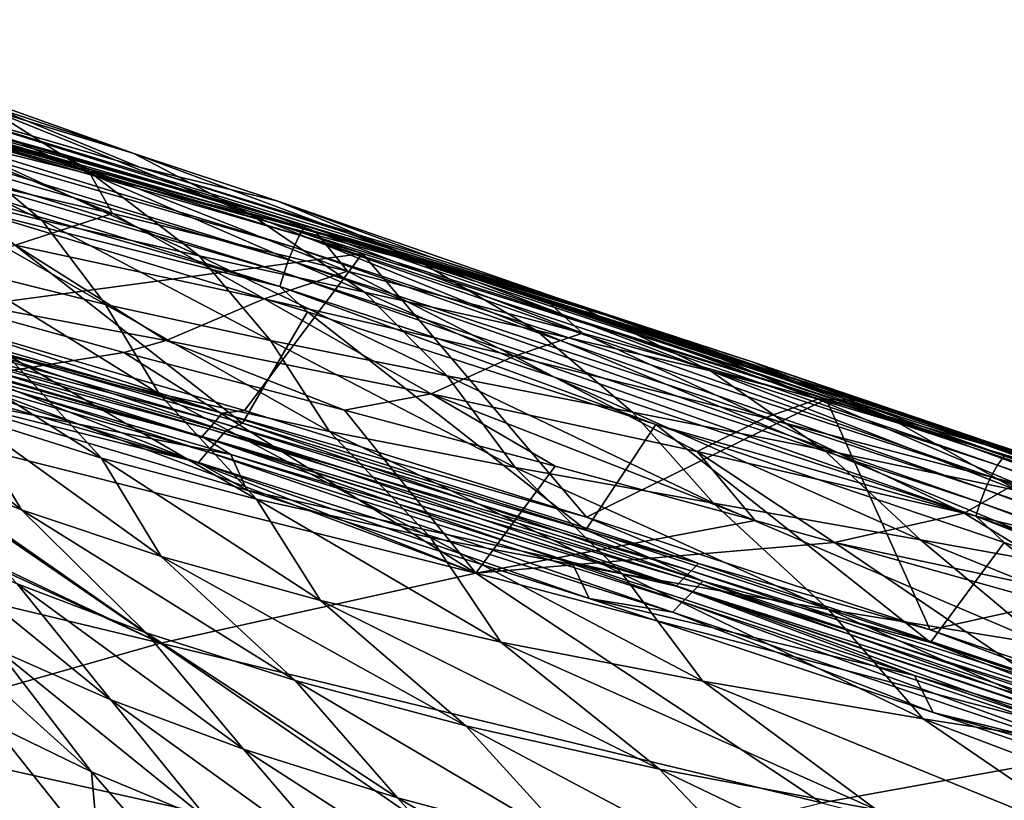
# Model space of a CAD drawing. Header units: metres. Extents: x -92 to 264, y -100 to 50.
# Tile 602 of 721: x 215.96 to 220.58, y 18.98 to 22.64. Entities that reach past the tile are written whole.
import ezdxf

# ---------------------------------------------------------------- set-up
doc = ezdxf.new("R2010")
doc.units = ezdxf.units.M
doc.layers.add('solid_21062050_01', color=7, linetype='CONTINUOUS')

msp = doc.modelspace()

# ---------------------------------------------------------------- linework, layer by layer
at = {"layer": 'solid_21062050_01'}
for points in [[(217.276596, 21.633387, 120.0532), (213.954651, 22.644423, 119.390602), (213.931641, 22.598915, 119.462845)], [(213.954651, 22.644423, 119.390602), (217.304718, 21.678276, 119.982391), (215.299637, 22.307287, 119.520103)], [(217.276596, 21.633387, 120.0532), (217.304718, 21.678276, 119.982391), (213.954651, 22.644423, 119.390602)], [(213.854477, 22.607185, 119.906876), (217.188873, 21.679373, 120.497391), (215.436707, 22.165066, 120.132309)], [(214.558624, 22.449968, 120.094177), (217.188873, 21.679373, 120.497391), (213.854477, 22.607185, 119.906876)], [(213.931641, 22.598915, 119.462845), (213.909164, 22.542568, 119.513123), (217.249542, 21.577763, 120.102013)], [(217.276596, 21.633387, 120.0532), (213.931641, 22.598915, 119.462845), (217.249542, 21.577763, 120.102013)], [(213.909164, 22.542568, 119.513123), (213.888718, 22.481482, 119.54203), (217.225266, 21.517437, 120.129524)], [(217.249542, 21.577763, 120.102013), (213.909164, 22.542568, 119.513123), (217.225266, 21.517437, 120.129524)], [(213.888718, 22.481482, 119.54203), (213.870499, 22.419519, 119.554924), (217.203903, 21.456232, 120.141136)], [(217.225266, 21.517437, 120.129524), (213.888718, 22.481482, 119.54203), (217.203903, 21.456232, 120.141136)], [(216.499588, 22.016579, 116.087265), (215.236572, 22.46596, 115.755463), (215.830627, 22.237299, 117.712746)], [(216.499588, 22.016579, 116.087265), (215.829697, 22.219944, 114.188484), (215.236572, 22.46596, 115.755463)], [(213.870499, 22.419519, 119.554924), (213.853638, 22.354565, 119.55381), (217.184387, 21.392054, 120.138794)], [(217.203903, 21.456232, 120.141136), (213.870499, 22.419519, 119.554924), (217.184387, 21.392054, 120.138794)], [(214.558624, 22.449968, 120.094177), (218.051468, 21.4443, 120.751221), (217.188873, 21.679373, 120.497391)], [(217.16658, 21.720247, 120.647385), (218.051468, 21.4443, 120.751221), (214.558624, 22.449968, 120.094177)], [(216.143494, 22.019117, 120.449211), (217.16658, 21.720247, 120.647385), (214.558624, 22.449968, 120.094177)], [(215.136856, 22.299496, 120.269707), (216.143494, 22.019117, 120.449211), (214.558624, 22.449968, 120.094177)], [(216.311234, 21.914574, 112.751785), (215.174469, 22.409801, 112.294304), (215.829697, 22.219944, 114.188484)], [(216.311234, 21.914574, 112.751785), (215.600174, 22.092247, 110.856308), (215.174469, 22.409801, 112.294304)], [(216.526108, 21.952629, 119.70459), (215.830627, 22.237299, 117.712746), (215.097366, 22.367567, 119.457314)], [(215.299637, 22.307287, 119.520103), (216.526108, 21.952629, 119.70459), (215.097366, 22.367567, 119.457314)], [(217.184387, 21.392054, 120.138794), (213.853638, 22.354565, 119.55381), (215.719177, 21.758175, 119.845375)], [(216.280258, 21.945999, 120.985367), (216.143494, 22.019117, 120.449211), (215.136856, 22.299496, 120.269707)], [(215.208786, 22.221306, 121.01786), (216.280258, 21.945999, 120.985367), (215.136856, 22.299496, 120.269707)], [(218.808441, 21.229212, 120.211266), (216.526108, 21.952629, 119.70459), (215.299637, 22.307287, 119.520103)], [(217.304718, 21.678276, 119.982391), (218.808441, 21.229212, 120.211266), (215.299637, 22.307287, 119.520103)], [(216.067062, 21.703407, 109.818382), (214.927017, 22.267483, 108.900085), (215.600174, 22.092247, 110.856308)], [(216.067062, 21.703407, 109.818382), (215.377563, 21.872587, 107.871803), (214.927017, 22.267483, 108.900085)], [(217.174194, 21.793695, 118.010475), (215.830627, 22.237299, 117.712746), (216.526108, 21.952629, 119.70459)], [(217.174194, 21.793695, 118.010475), (216.499588, 22.016579, 116.087265), (215.830627, 22.237299, 117.712746)], [(216.399002, 21.735798, 123.135788), (216.280258, 21.945999, 120.985367), (215.208786, 22.221306, 121.01786)], [(215.298401, 21.989231, 123.208458), (216.399002, 21.735798, 123.135788), (215.208786, 22.221306, 121.01786)], [(217.049683, 21.728994, 114.618881), (215.829697, 22.219944, 114.188484), (216.499588, 22.016579, 116.087265)], [(217.049683, 21.728994, 114.618881), (216.311234, 21.914574, 112.751785), (215.829697, 22.219944, 114.188484)], [(215.436707, 22.165066, 120.132309), (217.571411, 21.547812, 120.550102), (215.466415, 21.264549, 119.816406)], [(217.188873, 21.679373, 120.497391), (217.571411, 21.547812, 120.550102), (215.436707, 22.165066, 120.132309)], [(216.805496, 21.536339, 111.677467), (215.600174, 22.092247, 110.856308), (216.311234, 21.914574, 112.751785)], [(216.805496, 21.536339, 111.677467), (216.067062, 21.703407, 109.818382), (215.600174, 22.092247, 110.856308)], [(217.350998, 21.651154, 120.950569), (217.16658, 21.720247, 120.647385), (216.143494, 22.019117, 120.449211)], [(216.280258, 21.945999, 120.985367), (217.350998, 21.651154, 120.950569), (216.143494, 22.019117, 120.449211)], [(217.804779, 21.529848, 116.486748), (216.499588, 22.016579, 116.087265), (217.174194, 21.793695, 118.010475)], [(217.804779, 21.529848, 116.486748), (217.049683, 21.728994, 114.618881), (216.499588, 22.016579, 116.087265)], [(215.941315, 21.58696, 125.452583), (216.399002, 21.735798, 123.135788), (215.298401, 21.989231, 123.208458)], [(217.174194, 21.793695, 118.010475), (216.526108, 21.952629, 119.70459), (217.896927, 21.528379, 119.969032)], [(218.808441, 21.229212, 120.211266), (217.896927, 21.528379, 119.969032), (216.526108, 21.952629, 119.70459)], [(217.500763, 21.463882, 123.0578), (217.350998, 21.651154, 120.950569), (216.280258, 21.945999, 120.985367)], [(216.399002, 21.735798, 123.135788), (217.500763, 21.463882, 123.0578), (216.280258, 21.945999, 120.985367)], [(217.581909, 21.366329, 113.47982), (216.311234, 21.914574, 112.751785), (217.049683, 21.728994, 114.618881)], [(217.581909, 21.366329, 113.47982), (216.805496, 21.536339, 111.677467), (216.311234, 21.914574, 112.751785)], [(216.365585, 21.307854, 108.540543), (215.377563, 21.872587, 107.871803), (216.067062, 21.703407, 109.818382)], [(216.365585, 21.307854, 108.540543), (215.65715, 21.483309, 106.489281), (215.377563, 21.872587, 107.871803)], [(218.564957, 21.310888, 118.374641), (217.174194, 21.793695, 118.010475), (217.896927, 21.528379, 119.969032)], [(218.564957, 21.310888, 118.374641), (217.804779, 21.529848, 116.486748), (217.174194, 21.793695, 118.010475)], [(215.719177, 21.758175, 119.845375), (215.463623, 21.20162, 119.573196), (217.008636, 20.751543, 119.864639)], [(215.719177, 21.758175, 119.845375), (217.008636, 20.751543, 119.864639), (217.313263, 21.273922, 120.147629)], [(217.184387, 21.392054, 120.138794), (215.719177, 21.758175, 119.845375), (217.313263, 21.273922, 120.147629)], [(215.941315, 21.58696, 125.452583), (217.111099, 21.335505, 125.331474), (216.399002, 21.735798, 123.135788)], [(217.111099, 21.335505, 125.331474), (217.500763, 21.463882, 123.0578), (216.399002, 21.735798, 123.135788)], [(218.385361, 21.188316, 115.256088), (217.049683, 21.728994, 114.618881), (217.804779, 21.529848, 116.486748)], [(218.385361, 21.188316, 115.256088), (217.581909, 21.366329, 113.47982), (217.049683, 21.728994, 114.618881)], [(217.16658, 21.720247, 120.647385), (218.149231, 21.421421, 120.850967), (218.051468, 21.4443, 120.751221)], [(217.350998, 21.651154, 120.950569), (218.149231, 21.421421, 120.850967), (217.16658, 21.720247, 120.647385)], [(217.140289, 21.139521, 110.466995), (216.067062, 21.703407, 109.818382), (216.805496, 21.536339, 111.677467)], [(217.140289, 21.139521, 110.466995), (216.365585, 21.307854, 108.540543), (216.067062, 21.703407, 109.818382)], [(217.188873, 21.679373, 120.497391), (220.457291, 20.640938, 121.243401), (217.571411, 21.547812, 120.550102)], [(218.051468, 21.4443, 120.751221), (220.457291, 20.640938, 121.243401), (217.188873, 21.679373, 120.497391)], [(220.551697, 20.554728, 120.796654), (217.304718, 21.678276, 119.982391), (217.276596, 21.633387, 120.0532)], [(217.304718, 21.678276, 119.982391), (220.584473, 20.599003, 120.727478), (218.808441, 21.229212, 120.211266)], [(220.551697, 20.554728, 120.796654), (220.584473, 20.599003, 120.727478), (217.304718, 21.678276, 119.982391)], [(217.276596, 21.633387, 120.0532), (217.249542, 21.577763, 120.102013), (220.520844, 20.499722, 120.843887)], [(220.551697, 20.554728, 120.796654), (217.276596, 21.633387, 120.0532), (220.520844, 20.499722, 120.843887)], [(217.350998, 21.651154, 120.950569), (218.428253, 21.334621, 120.912048), (218.149231, 21.421421, 120.850967)], [(218.60376, 21.173349, 122.974487), (218.428253, 21.334621, 120.912048), (217.350998, 21.651154, 120.950569)], [(217.500763, 21.463882, 123.0578), (218.60376, 21.173349, 122.974487), (217.350998, 21.651154, 120.950569)], [(215.411774, 21.371248, 127.908104), (216.650574, 21.13925, 127.745239), (215.941315, 21.58696, 125.452583)], [(216.650574, 21.13925, 127.745239), (217.111099, 21.335505, 125.331474), (215.941315, 21.58696, 125.452583)], [(217.571411, 21.547812, 120.550102), (217.017532, 20.810953, 120.110146), (215.466415, 21.264549, 119.816406)], [(217.968735, 20.973198, 112.301056), (216.805496, 21.536339, 111.677467), (217.581909, 21.366329, 113.47982)], [(217.968735, 20.973198, 112.301056), (217.140289, 21.139521, 110.466995), (216.805496, 21.536339, 111.677467)], [(217.571411, 21.547812, 120.550102), (218.623474, 20.310106, 120.453148), (217.017532, 20.810953, 120.110146)], [(217.249542, 21.577763, 120.102013), (217.225266, 21.517437, 120.129524), (220.493729, 20.439972, 120.86998)], [(220.520844, 20.499722, 120.843887), (217.249542, 21.577763, 120.102013), (220.493729, 20.439972, 120.86998)], [(217.571411, 21.547812, 120.550102), (219.748398, 20.864717, 121.05043), (218.623474, 20.310106, 120.453148)], [(220.457291, 20.640938, 121.243401), (219.748398, 20.864717, 121.05043), (217.571411, 21.547812, 120.550102)], [(217.225266, 21.517437, 120.129524), (217.203903, 21.456232, 120.141136), (220.470322, 20.37929, 120.880341)], [(220.493729, 20.439972, 120.86998), (217.225266, 21.517437, 120.129524), (220.470322, 20.37929, 120.880341)], [(219.204422, 20.996916, 117.031052), (217.804779, 21.529848, 116.486748), (218.564957, 21.310888, 118.374641)], [(219.204422, 20.996916, 117.031052), (218.385361, 21.188316, 115.256088), (217.804779, 21.529848, 116.486748)], [(218.564957, 21.310888, 118.374641), (217.896927, 21.528379, 119.969032), (218.348587, 21.383656, 120.062408)], [(218.808441, 21.229212, 120.211266), (218.348587, 21.383656, 120.062408), (217.896927, 21.528379, 119.969032)], [(216.617126, 20.888733, 107.280144), (215.65715, 21.483309, 106.489281), (216.365585, 21.307854, 108.540543)], [(216.617126, 20.888733, 107.280144), (215.90036, 21.07585, 105.087212), (215.65715, 21.483309, 106.489281)], [(217.111099, 21.335505, 125.331474), (218.283966, 21.065296, 125.20121), (217.500763, 21.463882, 123.0578)], [(217.203903, 21.456232, 120.141136), (217.184387, 21.392054, 120.138794), (220.449402, 20.315609, 120.876846)], [(220.470322, 20.37929, 120.880341), (217.203903, 21.456232, 120.141136), (220.449402, 20.315609, 120.876846)], [(218.283966, 21.065296, 125.20121), (218.60376, 21.173349, 122.974487), (217.500763, 21.463882, 123.0578)], [(218.051468, 21.4443, 120.751221), (221.470993, 20.333719, 121.586739), (220.457291, 20.640938, 121.243401)], [(221.076019, 20.47669, 121.558342), (221.470993, 20.333719, 121.586739), (218.051468, 21.4443, 120.751221)], [(219.918854, 20.858438, 121.259834), (221.076019, 20.47669, 121.558342), (218.051468, 21.4443, 120.751221)], [(219.065552, 21.133463, 121.05674), (219.918854, 20.858438, 121.259834), (218.051468, 21.4443, 120.751221)], [(218.428253, 21.334621, 120.912048), (219.065552, 21.133463, 121.05674), (218.051468, 21.4443, 120.751221)], [(218.149231, 21.421421, 120.850967), (218.428253, 21.334621, 120.912048), (218.051468, 21.4443, 120.751221)], [(214.778992, 21.367739, 119.908264), (214.806, 21.404247, 119.806892), (216.912582, 20.79771, 120.19458)], [(216.912582, 20.79771, 120.19458), (214.806, 21.404247, 119.806892), (215.466415, 21.264549, 119.816406)], [(214.751999, 21.331232, 120.009644), (214.778992, 21.367739, 119.908264), (216.881744, 20.761553, 120.294975)], [(216.881744, 20.761553, 120.294975), (214.778992, 21.367739, 119.908264), (216.912582, 20.79771, 120.19458)], [(215.411774, 21.371248, 127.908104), (215.765244, 20.972736, 130.139587), (216.452286, 21.082464, 128.461594)], [(215.411774, 21.371248, 127.908104), (216.452286, 21.082464, 128.461594), (216.650574, 21.13925, 127.745239)], [(217.184387, 21.392054, 120.138794), (217.313263, 21.273922, 120.147629), (218.949097, 20.744883, 120.498398)], [(220.449402, 20.315609, 120.876846), (217.184387, 21.392054, 120.138794), (218.949097, 20.744883, 120.498398)], [(218.838303, 20.803761, 114.07518), (217.581909, 21.366329, 113.47982), (218.385361, 21.188316, 115.256088)], [(218.838303, 20.803761, 114.07518), (217.968735, 20.973198, 112.301056), (217.581909, 21.366329, 113.47982)], [(219.399902, 21.038588, 120.292587), (218.564957, 21.310888, 118.374641), (218.348587, 21.383656, 120.062408)], [(218.808441, 21.229212, 120.211266), (219.399902, 21.038588, 120.292587), (218.348587, 21.383656, 120.062408)], [(216.850891, 20.725393, 120.395378), (214.725006, 21.294724, 120.111015), (214.751999, 21.331232, 120.009644)], [(216.850891, 20.725393, 120.395378), (214.751999, 21.331232, 120.009644), (216.881744, 20.761553, 120.294975)], [(214.780792, 21.271097, 119.742134), (216.886475, 20.665241, 120.128845), (214.817474, 21.320625, 119.604576)], [(214.817474, 21.320625, 119.604576), (216.928375, 20.714294, 119.992615), (215.463623, 21.20162, 119.573196)], [(216.886475, 20.665241, 120.128845), (216.928375, 20.714294, 119.992615), (214.817474, 21.320625, 119.604576)], [(217.417068, 20.712769, 109.310539), (216.365585, 21.307854, 108.540543), (217.140289, 21.139521, 110.466995)], [(217.417068, 20.712769, 109.310539), (216.617126, 20.888733, 107.280144), (216.365585, 21.307854, 108.540543)], [(216.650574, 21.13925, 127.745239), (217.894318, 20.888493, 127.56871), (217.111099, 21.335505, 125.331474)], [(217.894318, 20.888493, 127.56871), (218.283966, 21.065296, 125.20121), (217.111099, 21.335505, 125.331474)], [(219.707993, 20.864054, 122.88588), (219.065552, 21.133463, 121.05674), (218.428253, 21.334621, 120.912048)], [(218.60376, 21.173349, 122.974487), (219.707993, 20.864054, 122.88588), (218.428253, 21.334621, 120.912048)], [(220.027115, 20.786282, 118.821404), (218.564957, 21.310888, 118.374641), (219.399902, 21.038588, 120.292587)], [(220.027115, 20.786282, 118.821404), (219.204422, 20.996916, 117.031052), (218.564957, 21.310888, 118.374641)], [(216.850891, 20.725393, 120.395378), (216.820038, 20.689236, 120.495773), (214.725006, 21.294724, 120.111015)], [(214.725006, 21.294724, 120.111015), (216.820038, 20.689236, 120.495773), (215.40593, 21.060839, 120.333405)], [(214.74411, 21.221573, 119.879677), (216.844574, 20.616194, 120.265068), (214.780792, 21.271097, 119.742134)], [(216.844574, 20.616194, 120.265068), (216.886475, 20.665241, 120.128845), (214.780792, 21.271097, 119.742134)], [(216.346527, 20.587067, 104.458466), (215.263824, 21.275354, 102.708504), (215.90036, 21.07585, 105.087212)], [(216.346527, 20.587067, 104.458466), (215.702805, 20.790655, 102.028122), (215.263824, 21.275354, 102.708504)], [(216.912582, 20.79771, 120.19458), (215.466415, 21.264549, 119.816406), (217.017532, 20.810953, 120.110146)], [(217.313263, 21.273922, 120.147629), (217.008636, 20.751543, 119.864639), (218.619614, 20.25098, 120.207245)], [(217.313263, 21.273922, 120.147629), (218.619614, 20.25098, 120.207245), (218.949097, 20.744883, 120.498398)], [(214.74411, 21.221573, 119.879677), (214.707397, 21.172054, 120.017227), (216.802643, 20.567154, 120.401283)], [(214.74411, 21.221573, 119.879677), (216.802643, 20.567154, 120.401283), (216.844574, 20.616194, 120.265068)], [(222.240692, 20.058432, 121.084953), (219.399902, 21.038588, 120.292587), (218.808441, 21.229212, 120.211266)], [(220.584473, 20.599003, 120.727478), (222.240692, 20.058432, 121.084953), (218.808441, 21.229212, 120.211266)], [(215.46875, 20.899279, 120.292938), (216.802643, 20.567154, 120.401283), (214.707397, 21.172054, 120.017227)], [(216.928375, 20.714294, 119.992615), (217.008636, 20.751543, 119.864639), (215.463623, 21.20162, 119.573196)], [(218.283966, 21.065296, 125.20121), (219.459824, 20.77611, 125.061905), (218.60376, 21.173349, 122.974487)], [(219.736404, 20.626053, 115.821159), (218.385361, 21.188316, 115.256088), (219.204422, 20.996916, 117.031052)], [(219.736404, 20.626053, 115.821159), (218.838303, 20.803761, 114.07518), (218.385361, 21.188316, 115.256088)], [(219.459824, 20.77611, 125.061905), (219.707993, 20.864054, 122.88588), (218.60376, 21.173349, 122.974487)], [(216.650574, 21.13925, 127.745239), (216.452286, 21.082464, 128.461594), (217.48793, 20.813179, 128.828049)], [(216.650574, 21.13925, 127.745239), (217.48793, 20.813179, 128.828049), (217.894318, 20.888493, 127.56871)], [(218.288971, 20.543539, 111.210678), (217.140289, 21.139521, 110.466995), (217.968735, 20.973198, 112.301056)], [(218.288971, 20.543539, 111.210678), (217.417068, 20.712769, 109.310539), (217.140289, 21.139521, 110.466995)], [(219.707993, 20.864054, 122.88588), (219.918854, 20.858438, 121.259834), (219.065552, 21.133463, 121.05674)], [(216.452286, 21.082464, 128.461594), (215.765244, 20.972736, 130.139587), (218.104263, 20.046913, 133.157883)], [(217.073868, 20.395285, 106.69088), (215.90036, 21.07585, 105.087212), (216.617126, 20.888733, 107.280144)], [(217.073868, 20.395285, 106.69088), (216.346527, 20.587067, 104.458466), (215.90036, 21.07585, 105.087212)], [(217.48793, 20.813179, 128.828049), (216.452286, 21.082464, 128.461594), (218.104263, 20.046913, 133.157883)], [(215.40593, 21.060839, 120.333405), (216.953278, 20.603758, 120.627388), (215.46875, 20.899279, 120.292938)], [(216.820038, 20.689236, 120.495773), (216.953278, 20.603758, 120.627388), (215.40593, 21.060839, 120.333405)], [(217.894318, 20.888493, 127.56871), (219.14296, 20.618692, 127.378586), (218.283966, 21.065296, 125.20121)], [(219.14296, 20.618692, 127.378586), (219.459824, 20.77611, 125.061905), (218.283966, 21.065296, 125.20121)], [(220.027115, 20.786282, 118.821404), (219.399902, 21.038588, 120.292587), (220.852737, 20.546177, 120.642204)], [(222.240692, 20.058432, 121.084953), (220.852737, 20.546177, 120.642204), (219.399902, 21.038588, 120.292587)], [(215.972092, 20.344709, 100.715935), (215.135986, 21.005857, 99.381035), (215.702805, 20.790655, 102.028122)], [(215.972092, 20.344709, 100.715935), (215.401871, 20.573172, 97.836655), (215.135986, 21.005857, 99.381035)], [(220.64975, 20.434446, 117.561951), (219.204422, 20.996916, 117.031052), (220.027115, 20.786282, 118.821404)], [(220.64975, 20.434446, 117.561951), (219.736404, 20.626053, 115.821159), (219.204422, 20.996916, 117.031052)], [(215.679657, 20.957056, 130.34758), (215.017258, 20.821938, 131.952744), (218.104263, 20.046913, 133.157883)], [(215.765244, 20.972736, 130.139587), (215.679657, 20.957056, 130.34758), (218.104263, 20.046913, 133.157883)], [(219.218384, 20.375889, 113.014915), (217.968735, 20.973198, 112.301056), (218.838303, 20.803761, 114.07518)], [(219.218384, 20.375889, 113.014915), (218.288971, 20.543539, 111.210678), (217.968735, 20.973198, 112.301056)], [(215.46875, 20.899279, 120.292938), (217.028427, 20.436384, 120.590607), (216.802643, 20.567154, 120.401283)], [(216.953278, 20.603758, 120.627388), (217.028427, 20.436384, 120.590607), (215.46875, 20.899279, 120.292938)], [(217.890625, 20.215294, 108.744774), (216.617126, 20.888733, 107.280144), (217.417068, 20.712769, 109.310539)], [(217.890625, 20.215294, 108.744774), (217.073868, 20.395285, 106.69088), (216.617126, 20.888733, 107.280144)], [(217.894318, 20.888493, 127.56871), (217.48793, 20.813179, 128.828049), (218.47673, 20.549538, 129.174362)], [(217.894318, 20.888493, 127.56871), (218.47673, 20.549538, 129.174362), (219.414124, 20.294188, 129.499588)], [(217.894318, 20.888493, 127.56871), (219.414124, 20.294188, 129.499588), (219.14296, 20.618692, 127.378586)], [(219.748398, 20.864717, 121.05043), (220.236099, 19.781092, 120.84079), (218.623474, 20.310106, 120.453148)], [(219.459824, 20.77611, 125.061905), (220.638428, 20.467703, 124.913803), (219.707993, 20.864054, 122.88588)], [(219.707993, 20.864054, 122.88588), (220.813492, 20.535854, 122.792015), (219.918854, 20.858438, 121.259834)], [(220.638428, 20.467703, 124.913803), (220.813492, 20.535854, 122.792015), (219.707993, 20.864054, 122.88588)], [(219.748398, 20.864717, 121.05043), (221.904602, 20.15019, 121.628906), (220.236099, 19.781092, 120.84079)], [(220.457291, 20.640938, 121.243401), (221.904602, 20.15019, 121.628906), (219.748398, 20.864717, 121.05043)], [(220.813492, 20.535854, 122.792015), (221.076019, 20.47669, 121.558342), (219.918854, 20.858438, 121.259834)], [(214.538452, 20.710171, 133.109222), (216.624573, 19.719521, 136.734665), (215.017258, 20.821938, 131.952744)], [(216.624573, 19.719521, 136.734665), (218.104263, 20.046913, 133.157883), (215.017258, 20.821938, 131.952744)], [(216.881744, 20.761553, 120.294975), (216.912582, 20.79771, 120.19458), (219.148407, 20.093716, 120.680687)], [(216.912582, 20.79771, 120.19458), (217.017532, 20.810953, 120.110146), (218.623474, 20.310106, 120.453148)], [(219.148407, 20.093716, 120.680687), (216.912582, 20.79771, 120.19458), (218.623474, 20.310106, 120.453148)], [(218.47673, 20.549538, 129.174362), (217.48793, 20.813179, 128.828049), (218.104263, 20.046913, 133.157883)], [(220.190857, 20.20467, 114.757614), (218.838303, 20.803761, 114.07518), (219.736404, 20.626053, 115.821159)], [(220.190857, 20.20467, 114.757614), (219.218384, 20.375889, 113.014915), (218.838303, 20.803761, 114.07518)], [(216.627075, 20.126467, 103.348106), (215.702805, 20.790655, 102.028122), (216.346527, 20.587067, 104.458466)], [(216.627075, 20.126467, 103.348106), (215.972092, 20.344709, 100.715935), (215.702805, 20.790655, 102.028122)], [(216.850891, 20.725393, 120.395378), (216.881744, 20.761553, 120.294975), (219.11348, 20.057987, 120.779892)], [(219.11348, 20.057987, 120.779892), (216.881744, 20.761553, 120.294975), (219.148407, 20.093716, 120.680687)], [(216.928375, 20.714294, 119.992615), (219.168854, 20.01049, 120.478912), (217.008636, 20.751543, 119.864639)], [(219.168854, 20.01049, 120.478912), (218.619614, 20.25098, 120.207245), (217.008636, 20.751543, 119.864639)], [(219.14296, 20.618692, 127.378586), (220.396133, 20.329527, 127.175179), (219.459824, 20.77611, 125.061905)], [(220.396133, 20.329527, 127.175179), (220.638428, 20.467703, 124.913803), (219.459824, 20.77611, 125.061905)], [(221.564606, 20.222979, 119.314232), (220.027115, 20.786282, 118.821404), (220.852737, 20.546177, 120.642204)], [(221.564606, 20.222979, 119.314232), (220.64975, 20.434446, 117.561951), (220.027115, 20.786282, 118.821404)], [(214.538452, 20.710171, 133.109222), (214.495758, 20.699678, 133.212143), (216.624573, 19.719521, 136.734665)], [(219.078537, 20.022259, 120.879097), (216.820038, 20.689236, 120.495773), (216.850891, 20.725393, 120.395378)], [(219.078537, 20.022259, 120.879097), (216.850891, 20.725393, 120.395378), (219.11348, 20.057987, 120.779892)], [(216.886475, 20.665241, 120.128845), (219.121429, 19.962019, 120.613525), (216.928375, 20.714294, 119.992615)], [(219.121429, 19.962019, 120.613525), (219.168854, 20.01049, 120.478912), (216.928375, 20.714294, 119.992615)], [(218.790421, 20.044374, 110.647667), (217.417068, 20.712769, 109.310539), (218.288971, 20.543539, 111.210678)], [(218.790421, 20.044374, 110.647667), (217.890625, 20.215294, 108.744774), (217.417068, 20.712769, 109.310539)], [(218.949097, 20.744883, 120.498398), (218.619614, 20.25098, 120.207245), (220.237, 19.722784, 120.594749)], [(218.949097, 20.744883, 120.498398), (220.237, 19.722784, 120.594749), (220.583038, 20.191669, 120.89415)], [(220.449402, 20.315609, 120.876846), (218.949097, 20.744883, 120.498398), (220.583038, 20.191669, 120.89415)], [(214.495758, 20.699678, 133.212143), (213.570786, 20.452963, 135.434067), (216.624573, 19.719521, 136.734665)], [(219.078537, 20.022259, 120.879097), (219.04361, 19.98653, 120.978302), (216.820038, 20.689236, 120.495773)], [(216.820038, 20.689236, 120.495773), (219.04361, 19.98653, 120.978302), (216.953278, 20.603758, 120.627388)], [(216.844574, 20.616194, 120.265068), (219.073975, 19.913555, 120.748123), (216.886475, 20.665241, 120.128845)], [(219.073975, 19.913555, 120.748123), (219.121429, 19.962019, 120.613525), (216.886475, 20.665241, 120.128845)], [(216.844574, 20.616194, 120.265068), (216.802643, 20.567154, 120.401283), (219.026489, 19.865099, 120.882721)], [(216.844574, 20.616194, 120.265068), (219.026489, 19.865099, 120.882721), (219.073975, 19.913555, 120.748123)], [(219.14296, 20.618692, 127.378586), (219.414124, 20.294188, 129.499588), (219.787384, 20.191002, 129.629364)], [(219.14296, 20.618692, 127.378586), (219.787384, 20.191002, 129.629364), (220.396133, 20.329527, 127.175179)], [(221.191757, 20.024609, 116.470772), (219.736404, 20.626053, 115.821159), (220.64975, 20.434446, 117.561951)], [(221.191757, 20.024609, 116.470772), (220.190857, 20.20467, 114.757614), (219.736404, 20.626053, 115.821159)], [(220.457291, 20.640938, 121.243401), (223.666199, 19.55168, 122.170349), (221.904602, 20.15019, 121.628906)], [(221.470993, 20.333719, 121.586739), (223.666199, 19.55168, 122.170349), (220.457291, 20.640938, 121.243401)], [(216.5569, 19.767601, 100.883003), (215.401871, 20.573172, 97.836655), (215.972092, 20.344709, 100.715935)], [(216.5569, 19.767601, 100.883003), (215.951004, 19.998354, 97.965782), (215.401871, 20.573172, 97.836655)], [(217.374176, 19.919321, 105.752144), (216.346527, 20.587067, 104.458466), (217.073868, 20.395285, 106.69088)], [(217.374176, 19.919321, 105.752144), (216.627075, 20.126467, 103.348106), (216.346527, 20.587067, 104.458466)], [(218.636215, 19.928476, 120.937317), (219.026489, 19.865099, 120.882721), (216.802643, 20.567154, 120.401283)], [(217.028427, 20.436384, 120.590607), (218.636215, 19.928476, 120.937317), (216.802643, 20.567154, 120.401283)], [(216.953278, 20.603758, 120.627388), (218.554779, 20.099548, 120.970818), (217.028427, 20.436384, 120.590607)], [(219.04361, 19.98653, 120.978302), (218.554779, 20.099548, 120.970818), (216.953278, 20.603758, 120.627388)], [(223.761185, 19.431217, 121.717796), (220.584473, 20.599003, 120.727478), (220.551697, 20.554728, 120.796654)], [(219.414124, 20.294188, 129.499588), (218.47673, 20.549538, 129.174362), (218.104263, 20.046913, 133.157883)], [(219.75827, 19.87789, 112.43277), (218.288971, 20.543539, 111.210678), (219.218384, 20.375889, 113.014915)], [(219.75827, 19.87789, 112.43277), (218.790421, 20.044374, 110.647667), (218.288971, 20.543539, 111.210678)], [(220.551697, 20.554728, 120.796654), (220.520844, 20.499722, 120.843887), (223.727325, 19.376648, 121.763474)], [(223.761185, 19.431217, 121.717796), (220.551697, 20.554728, 120.796654), (223.727325, 19.376648, 121.763474)], [(220.520844, 20.499722, 120.843887), (220.493729, 20.439972, 120.86998), (223.698425, 19.31719, 121.788277)], [(223.727325, 19.376648, 121.763474), (220.520844, 20.499722, 120.843887), (223.698425, 19.31719, 121.788277)], [(216.624573, 19.719521, 136.734665), (213.570786, 20.452963, 135.434067), (215.137238, 19.297022, 140.288544)], [(218.554779, 20.099548, 120.970818), (218.636215, 19.928476, 120.937317), (217.028427, 20.436384, 120.590607)], [(220.396133, 20.329527, 127.175179), (221.653305, 20.020647, 126.958992), (220.638428, 20.467703, 124.913803)], [(220.493729, 20.439972, 120.86998), (220.470322, 20.37929, 120.880341), (223.674118, 19.256693, 121.7976)], [(223.698425, 19.31719, 121.788277), (220.493729, 20.439972, 120.86998), (223.674118, 19.256693, 121.7976)], [(218.220779, 19.724142, 107.947014), (217.073868, 20.395285, 106.69088), (217.890625, 20.215294, 108.744774)], [(218.220779, 19.724142, 107.947014), (217.374176, 19.919321, 105.752144), (217.073868, 20.395285, 106.69088)], [(220.470322, 20.37929, 120.880341), (220.449402, 20.315609, 120.876846), (223.653076, 19.193102, 121.793251)], [(223.674118, 19.256693, 121.7976), (220.470322, 20.37929, 120.880341), (223.653076, 19.193102, 121.793251)], [(217.256287, 19.544666, 103.543503), (215.972092, 20.344709, 100.715935), (216.627075, 20.126467, 103.348106)], [(217.256287, 19.544666, 103.543503), (216.5569, 19.767601, 100.883003), (215.972092, 20.344709, 100.715935)], [(220.778976, 19.711164, 114.133438), (219.218384, 20.375889, 113.014915), (220.190857, 20.20467, 114.757614)], [(220.778976, 19.711164, 114.133438), (219.75827, 19.87789, 112.43277), (219.218384, 20.375889, 113.014915)], [(219.787384, 20.191002, 129.629364), (219.414124, 20.294188, 129.499588), (218.104263, 20.046913, 133.157883)], [(219.148407, 20.093716, 120.680687), (218.623474, 20.310106, 120.453148), (220.236099, 19.781092, 120.84079)], [(221.068207, 19.917177, 129.366608), (220.396133, 20.329527, 127.175179), (219.787384, 20.191002, 129.629364)], [(221.068207, 19.917177, 129.366608), (221.653305, 20.020647, 126.958992), (220.396133, 20.329527, 127.175179)], [(220.449402, 20.315609, 120.876846), (220.583038, 20.191669, 120.89415), (222.205612, 19.626179, 121.336449)], [(223.653076, 19.193102, 121.793251), (220.449402, 20.315609, 120.876846), (222.205612, 19.626179, 121.336449)], [(219.168854, 20.01049, 120.478912), (220.237, 19.722784, 120.594749), (218.619614, 20.25098, 120.207245)], [(216.39032, 19.453426, 97.600861), (215.43042, 20.235451, 94.778069), (215.951004, 19.998354, 97.965782)], [(216.39032, 19.453426, 97.600861), (215.858551, 19.687664, 94.352852), (215.43042, 20.235451, 94.778069)], [(219.168488, 19.540541, 109.955612), (217.890625, 20.215294, 108.744774), (218.790421, 20.044374, 110.647667)], [(219.168488, 19.540541, 109.955612), (218.220779, 19.724142, 107.947014), (217.890625, 20.215294, 108.744774)], [(221.837372, 19.539505, 115.7827), (220.190857, 20.20467, 114.757614), (221.191757, 20.024609, 116.470772)], [(221.837372, 19.539505, 115.7827), (220.778976, 19.711164, 114.133438), (220.190857, 20.20467, 114.757614)], [(219.787384, 20.191002, 129.629364), (218.104263, 20.046913, 133.157883), (221.195419, 19.236595, 134.252304)], [(220.725266, 19.92837, 129.954681), (219.787384, 20.191002, 129.629364), (221.195419, 19.236595, 134.252304)], [(221.068207, 19.917177, 129.366608), (219.787384, 20.191002, 129.629364), (220.725266, 19.92837, 129.954681)], [(221.904602, 20.15019, 121.628906), (221.848282, 19.234507, 121.276154), (220.236099, 19.781092, 120.84079)], [(220.583038, 20.191669, 120.89415), (220.237, 19.722784, 120.594749), (221.837967, 19.18189, 121.02523)], [(220.583038, 20.191669, 120.89415), (221.837967, 19.18189, 121.02523), (222.205612, 19.626179, 121.336449)], [(218.056656, 19.331186, 105.965111), (216.627075, 20.126467, 103.348106), (217.374176, 19.919321, 105.752144)], [(218.056656, 19.331186, 105.965111), (217.256287, 19.544666, 103.543503), (216.627075, 20.126467, 103.348106)], [(218.554779, 20.099548, 120.970818), (220.16301, 19.567371, 121.359276), (218.636215, 19.928476, 120.937317)], [(219.04361, 19.98653, 120.978302), (220.16301, 19.567371, 121.359276), (218.554779, 20.099548, 120.970818)], [(219.078537, 20.022259, 120.879097), (219.11348, 20.057987, 120.779892), (221.480698, 19.263805, 121.388779)], [(219.11348, 20.057987, 120.779892), (219.148407, 20.093716, 120.680687), (221.519989, 19.299011, 121.291023)], [(221.480698, 19.263805, 121.388779), (219.11348, 20.057987, 120.779892), (221.519989, 19.299011, 121.291023)], [(221.519989, 19.299011, 121.291023), (219.148407, 20.093716, 120.680687), (220.236099, 19.781092, 120.84079)], [(219.725479, 18.970448, 137.833649), (218.104263, 20.046913, 133.157883), (216.624573, 19.719521, 136.734665)], [(219.725479, 18.970448, 137.833649), (221.195419, 19.236595, 134.252304), (218.104263, 20.046913, 133.157883)], [(220.202469, 19.364508, 111.812111), (218.790421, 20.044374, 110.647667), (219.75827, 19.87789, 112.43277)], [(220.202469, 19.364508, 111.812111), (219.168488, 19.540541, 109.955612), (218.790421, 20.044374, 110.647667)], [(221.441422, 19.228598, 121.486534), (219.04361, 19.98653, 120.978302), (219.078537, 20.022259, 120.879097)], [(221.441422, 19.228598, 121.486534), (219.078537, 20.022259, 120.879097), (221.480698, 19.263805, 121.388779)], [(219.121429, 19.962019, 120.613525), (221.493759, 19.167727, 121.222923), (219.168854, 20.01049, 120.478912)], [(219.168854, 20.01049, 120.478912), (221.547089, 19.215492, 121.090286), (220.237, 19.722784, 120.594749)], [(221.493759, 19.167727, 121.222923), (221.547089, 19.215492, 121.090286), (219.168854, 20.01049, 120.478912)], [(217.013092, 19.221317, 100.575577), (215.951004, 19.998354, 97.965782), (216.5569, 19.767601, 100.883003)], [(217.013092, 19.221317, 100.575577), (216.39032, 19.453426, 97.600861), (215.951004, 19.998354, 97.965782)], [(221.441422, 19.228598, 121.486534), (221.40213, 19.193392, 121.584282), (219.04361, 19.98653, 120.978302)], [(219.04361, 19.98653, 120.978302), (221.40213, 19.193392, 121.584282), (220.16301, 19.567371, 121.359276)], [(219.073975, 19.913555, 120.748123), (221.440414, 19.11997, 121.355553), (219.121429, 19.962019, 120.613525)], [(221.440414, 19.11997, 121.355553), (221.493759, 19.167727, 121.222923), (219.121429, 19.962019, 120.613525)], [(215.403885, 19.923159, 90.853874), (216.300903, 19.11587, 94.164574), (215.833069, 19.342196, 90.615173)], [(215.858551, 19.687664, 94.352852), (216.300903, 19.11587, 94.164574), (215.403885, 19.923159, 90.853874)], [(218.965439, 19.128798, 108.165695), (217.374176, 19.919321, 105.752144), (218.220779, 19.724142, 107.947014)], [(218.965439, 19.128798, 108.165695), (218.056656, 19.331186, 105.965111), (217.374176, 19.919321, 105.752144)], [(218.636215, 19.928476, 120.937317), (220.249374, 19.394234, 121.32962), (219.026489, 19.865099, 120.882721)], [(220.16301, 19.567371, 121.359276), (220.249374, 19.394234, 121.32962), (218.636215, 19.928476, 120.937317)], [(219.073975, 19.913555, 120.748123), (219.026489, 19.865099, 120.882721), (221.387024, 19.072224, 121.488182)], [(219.073975, 19.913555, 120.748123), (221.387024, 19.072224, 121.488182), (221.440414, 19.11997, 121.355553)], [(221.304962, 19.191391, 113.552658), (219.75827, 19.87789, 112.43277), (220.778976, 19.711164, 114.133438)], [(221.304962, 19.191391, 113.552658), (220.202469, 19.364508, 111.812111), (219.75827, 19.87789, 112.43277)], [(220.249374, 19.394234, 121.32962), (221.387024, 19.072224, 121.488182), (219.026489, 19.865099, 120.882721)], [(221.519989, 19.299011, 121.291023), (220.236099, 19.781092, 120.84079), (221.848282, 19.234507, 121.276154)], [(217.735382, 18.993467, 103.285805), (216.5569, 19.767601, 100.883003), (217.256287, 19.544666, 103.543503)], [(217.735382, 18.993467, 103.285805), (217.013092, 19.221317, 100.575577), (216.5569, 19.767601, 100.883003)], [(216.624573, 19.719521, 136.734665), (215.137238, 19.297022, 140.288544), (218.248627, 18.603125, 141.382095)], [(215.858551, 19.687664, 94.352852), (216.852783, 18.885164, 97.464897), (216.300903, 19.11587, 94.164574)], [(216.39032, 19.453426, 97.600861), (216.852783, 18.885164, 97.464897), (215.858551, 19.687664, 94.352852)], [(219.725479, 18.970448, 137.833649), (216.624573, 19.719521, 136.734665), (218.248627, 18.603125, 141.382095)], [(219.984116, 18.937832, 110.167297), (218.220779, 19.724142, 107.947014), (219.168488, 19.540541, 109.955612)], [(219.984116, 18.937832, 110.167297), (218.965439, 19.128798, 108.165695), (218.220779, 19.724142, 107.947014)], [(221.547089, 19.215492, 121.090286), (221.837967, 19.18189, 121.02523), (220.237, 19.722784, 120.594749)], [(220.16301, 19.567371, 121.359276), (221.768616, 19.018862, 121.795311), (220.249374, 19.394234, 121.32962)], [(221.40213, 19.193392, 121.584282), (221.768616, 19.018862, 121.795311), (220.16301, 19.567371, 121.359276)], [(218.564468, 18.77231, 105.747826), (217.256287, 19.544666, 103.543503), (218.056656, 19.331186, 105.965111)], [(218.564468, 18.77231, 105.747826), (217.735382, 18.993467, 103.285805), (217.256287, 19.544666, 103.543503)], [(221.096542, 18.754774, 112.004341), (219.168488, 19.540541, 109.955612), (220.202469, 19.364508, 111.812111)], [(221.096542, 18.754774, 112.004341), (219.984116, 18.937832, 110.167297), (219.168488, 19.540541, 109.955612)], [(216.39032, 19.453426, 97.600861), (217.502975, 18.651636, 100.488174), (216.852783, 18.885164, 97.464897)], [(217.013092, 19.221317, 100.575577), (217.502975, 18.651636, 100.488174), (216.39032, 19.453426, 97.600861)], [(222.28331, 18.575407, 113.713531), (220.202469, 19.364508, 111.812111), (221.304962, 19.191391, 113.552658)], [(222.28331, 18.575407, 113.713531), (221.096542, 18.754774, 112.004341), (220.202469, 19.364508, 111.812111)], [(220.249374, 19.394234, 121.32962), (221.855576, 18.845058, 121.768639), (221.387024, 19.072224, 121.488182)], [(221.768616, 19.018862, 121.795311), (221.855576, 18.845058, 121.768639), (220.249374, 19.394234, 121.32962)], [(216.336594, 18.709814, 91.15229), (215.833069, 19.342196, 90.615173), (216.300903, 19.11587, 94.164574)], [(216.336594, 18.709814, 91.15229), (215.911331, 18.916775, 87.339119), (215.833069, 19.342196, 90.615173)], [(219.507599, 18.56028, 107.977936), (218.056656, 19.331186, 105.965111), (218.965439, 19.128798, 108.165695)], [(219.507599, 18.56028, 107.977936), (218.564468, 18.77231, 105.747826), (218.056656, 19.331186, 105.965111)], [(215.137238, 19.297022, 140.288544), (213.642624, 18.791883, 143.828415), (216.760025, 18.145252, 144.921951)], [(218.248627, 18.603125, 141.382095), (215.137238, 19.297022, 140.288544), (216.760025, 18.145252, 144.921951)], [(222.798233, 18.179844, 138.905548), (221.195419, 19.236595, 134.252304), (219.725479, 18.970448, 137.833649)], [(217.013092, 19.221317, 100.575577), (218.260193, 18.418188, 103.239151), (217.502975, 18.651636, 100.488174)], [(217.735382, 18.993467, 103.285805), (218.260193, 18.418188, 103.239151), (217.013092, 19.221317, 100.575577)], [(216.843185, 18.489822, 94.743759), (216.300903, 19.11587, 94.164574), (216.852783, 18.885164, 97.464897)], [(216.843185, 18.489822, 94.743759), (216.336594, 18.709814, 91.15229), (216.300903, 19.11587, 94.164574)], [(220.568604, 18.359074, 109.994858), (218.965439, 19.128798, 108.165695), (219.984116, 18.937832, 110.167297)], [(220.568604, 18.359074, 109.994858), (219.507599, 18.56028, 107.977936), (218.965439, 19.128798, 108.165695)], [(217.735382, 18.993467, 103.285805), (219.131454, 18.18815, 105.732796), (218.260193, 18.418188, 103.239151)], [(218.564468, 18.77231, 105.747826), (219.131454, 18.18815, 105.732796), (217.735382, 18.993467, 103.285805)]]:
    msp.add_3dface(points, dxfattribs=at)

doc.saveas('drawing.dxf')
